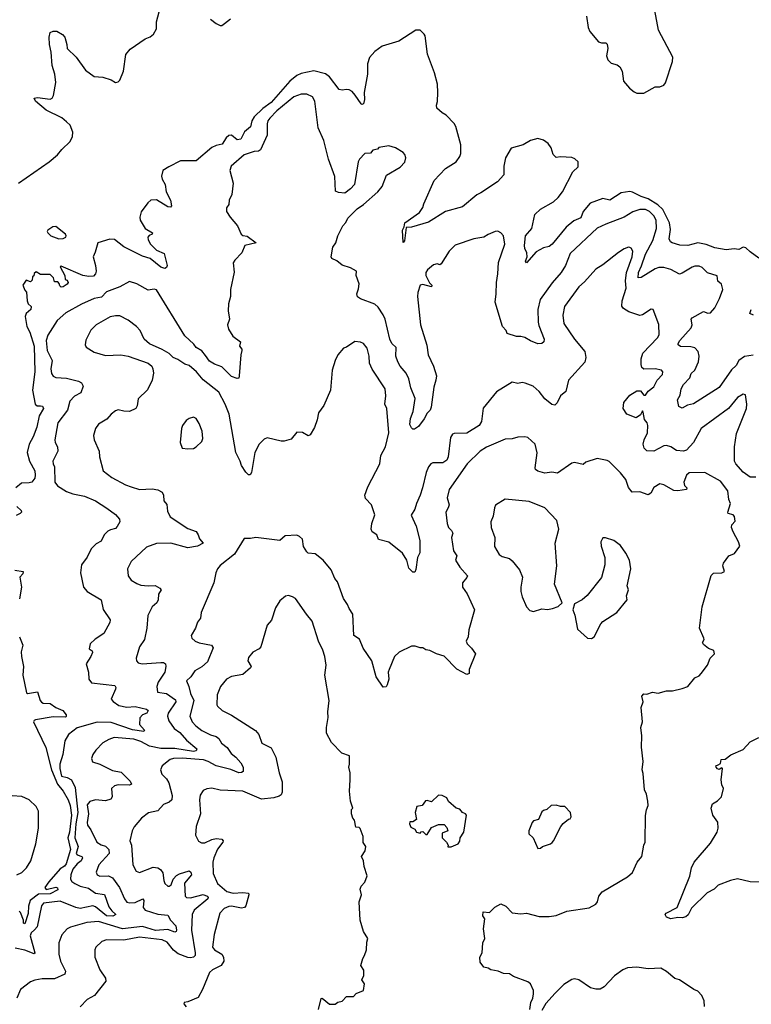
# Model space of a CAD drawing. Extents: x 2057697 to 2160550, y 827490 to 1016834.
# Tile 455 of 509: x 2111339 to 2116503, y 1000282 to 1007229. Entities that reach past the tile are written whole.
import ezdxf

# ---------------------------------------------------------------- set-up
doc = ezdxf.new("R2010")
doc.units = 0

msp = doc.modelspace()

# ---------------------------------------------------------------- linework, layer by layer
at = {"layer": '0CON20XD'}
for points in [[(2111331.9, 1006075), (2111548.2, 1006225), (2111606.2, 1006275), (2111636.5, 1006313.5), (2111695, 1006368.6), (2111711.5, 1006405), (2111715.5, 1006435), (2111696.4, 1006485), (2111669.3, 1006509.3), (2111636.9, 1006536.9), (2111525, 1006591.8), (2111451.4, 1006655), (2111441.2, 1006675), (2111465, 1006680.6), (2111555, 1006667.5), (2111568.8, 1006675), (2111577.1, 1006695), (2111593.6, 1006786.4), (2111587.3, 1006845), (2111567.9, 1006905), (2111560.9, 1007000.9), (2111550, 1007055), (2111546.9, 1007105), (2111555, 1007138.8), (2111575, 1007148), (2111602, 1007148), (2111642, 1007125), (2111656.9, 1007105), (2111672.9, 1007055), (2111674, 1007025), (2111737.5, 1006965), (2111803.4, 1006873.4), (2111865, 1006828.8), (2111925, 1006823.8), (2111985, 1006803.8), (2112015, 1006786.2), (2112035, 1006790), (2112047, 1006803), (2112072.5, 1006865), (2112087.7, 1006982.3), (2112119.9, 1007020.1), (2112225, 1007093.3), (2112261.1, 1007108.9), (2112283.4, 1007126.6), (2112305.6, 1007165), (2112304.4, 1007214.4), (2112323.4, 1007283.4)], [(2115340.2, 1007255), (2115352.5, 1007175), (2115362.9, 1007145), (2115425, 1007073.4), (2115445, 1007066.5), (2115475, 1007066.2), (2115485, 1007056.9), (2115490, 1007025), (2115481.1, 1006975), (2115490, 1006945), (2115512.6, 1006922.6), (2115555, 1006909.5), (2115575.3, 1006895.3), (2115590.4, 1006865), (2115601.4, 1006795), (2115642.9, 1006745), (2115675, 1006719.2), (2115695, 1006711.4), (2115745, 1006711.2), (2115825, 1006756), (2115856.4, 1006756.4), (2115885, 1006766.2), (2115896.7, 1006783.3), (2115946.2, 1006935), (2115948.2, 1006965), (2115848.7, 1007155), (2115821.5, 1007295)], [(2112685, 1007233.3), (2112725, 1007202.5), (2112755, 1007187.5), (2112765, 1007187.5), (2112785, 1007202.5), (2112826, 1007235)], [(2116382.9, 1005612.9), (2116325, 1005604.5), (2116245, 1005619.1), (2116183.6, 1005643.6), (2116125, 1005654.7), (2116055, 1005635.5), (2115997.9, 1005637.9), (2115943.3, 1005655), (2115932.5, 1005662.5), (2115923.8, 1005683.8), (2115932.3, 1005747.7), (2115925.9, 1005795.9), (2115879.3, 1005889.3), (2115843, 1005923), (2115775, 1005965.6), (2115725, 1005982.6), (2115665, 1006013.1), (2115645, 1006016.2), (2115585, 1006006.2), (2115505, 1005955.5), (2115455, 1005967.1), (2115364.5, 1005935), (2115315.3, 1005875), (2115299, 1005831), (2115249.4, 1005810.6), (2115195.3, 1005764.7), (2115097.1, 1005645), (2115075, 1005629.2), (2115035, 1005618.6), (2114985, 1005591.2), (2114915, 1005513.8), (2114908.8, 1005525), (2114920, 1005555), (2114918, 1005585), (2114904.3, 1005614.3), (2114901.9, 1005635), (2114910, 1005705), (2114954.2, 1005755.8), (2114975.4, 1005855), (2115015, 1005892.6), (2115106.7, 1005945), (2115140, 1005975), (2115169.6, 1006015), (2115242, 1006155), (2115279.7, 1006190.3), (2115281.2, 1006225), (2115257.6, 1006247.6), (2115235, 1006257.5), (2115155, 1006261.2), (2115125, 1006256.7), (2115105, 1006277.5), (2115090, 1006325), (2115070, 1006355), (2115035, 1006380), (2114995, 1006390.8), (2114945, 1006376.2), (2114893.2, 1006346.8), (2114807.7, 1006322.3), (2114767.5, 1006255), (2114756.7, 1006195), (2114755.7, 1006135), (2114712.5, 1006085), (2114595, 1006006.5), (2114565, 1005994.4), (2114465, 1005908.6), (2114345, 1005875.6), (2114225, 1005799.4), (2114105, 1005764.2), (2114068, 1005762), (2114055, 1005667.5), (2114045, 1005657.5), (2114040.7, 1005745), (2114053.5, 1005766.5), (2114057.5, 1005795), (2114161.2, 1005868.8), (2114185.5, 1005904.5), (2114191.1, 1005928.9), (2114264.6, 1006095.4), (2114345, 1006180), (2114418.8, 1006225), (2114445.8, 1006264.2), (2114453.8, 1006285), (2114452.5, 1006345), (2114416.7, 1006475), (2114405, 1006497.5), (2114350, 1006555), (2114321.2, 1006571.2), (2114282.5, 1006605), (2114280, 1006625), (2114287.7, 1006652.3), (2114291.5, 1006715), (2114287.3, 1006775), (2114267.1, 1006855), (2114218.2, 1006985), (2114201.4, 1007115), (2114195, 1007128), (2114165, 1007154.3), (2114135, 1007154.4), (2114015, 1007076.7), (2113898.5, 1007041.5), (2113845, 1007005.6), (2113808.3, 1006961.7), (2113792.9, 1006917.1), (2113793.2, 1006845), (2113770, 1006715), (2113772.5, 1006665), (2113765.6, 1006634.4), (2113755, 1006630), (2113750, 1006635), (2113706.8, 1006696.8), (2113685, 1006722), (2113665, 1006733.8), (2113645, 1006737.5), (2113615, 1006731.2), (2113595, 1006736.2), (2113525.8, 1006825), (2113497, 1006847), (2113415, 1006867.2), (2113325, 1006850.4), (2113295, 1006835.2), (2113245, 1006794.3), (2113114.4, 1006645.6), (2113055, 1006602.6), (2112995, 1006543.3), (2112977.2, 1006515), (2112967.6, 1006472.4), (2112925, 1006437.7), (2112900.6, 1006385), (2112875, 1006382.1), (2112835, 1006414.7), (2112815, 1006411.8), (2112795.8, 1006395), (2112768.7, 1006351.3), (2112725, 1006341.7), (2112695, 1006326.4), (2112585.9, 1006234.1), (2112475, 1006234.2), (2112391.9, 1006191.9), (2112350, 1006165), (2112339.1, 1006125), (2112344.3, 1006104.3), (2112367.1, 1006065), (2112373.7, 1006015), (2112402.5, 1005955), (2112410.8, 1005915), (2112402.9, 1005907.1), (2112385, 1005909.1), (2112305, 1005958.8), (2112263.7, 1005956.3), (2112242.7, 1005937.3), (2112197.1, 1005872.9), (2112186.5, 1005835), (2112190.4, 1005815), (2112225.5, 1005755), (2112275.8, 1005725), (2112273.3, 1005715), (2112252.9, 1005707.1), (2112243.8, 1005695), (2112246.2, 1005675), (2112263.5, 1005645), (2112305, 1005603.1), (2112358.8, 1005578.8), (2112380, 1005495), (2112375, 1005480), (2112364.1, 1005474.1), (2112335, 1005482.5), (2112260, 1005545), (2112205, 1005561.5), (2112075.3, 1005625.3), (2112007.3, 1005677.3), (2111975, 1005680), (2111890, 1005655), (2111872.1, 1005587.9), (2111858, 1005555), (2111875.4, 1005495.4), (2111877.9, 1005455), (2111873.3, 1005435), (2111859.5, 1005420.5), (2111827.6, 1005417.6), (2111785.5, 1005424.5), (2111631.2, 1005488.8), (2111623.8, 1005485), (2111658.8, 1005425), (2111660, 1005395), (2111675, 1005390), (2111682.5, 1005375), (2111675, 1005363.3), (2111645, 1005343.3), (2111632.5, 1005342.5), (2111621.7, 1005351.7), (2111618.3, 1005368.3), (2111608.3, 1005378.3), (2111585, 1005380), (2111578.3, 1005408.3), (2111555, 1005430), (2111485, 1005430), (2111455, 1005450), (2111441.7, 1005438.3), (2111438.3, 1005421.7), (2111430, 1005415), (2111428.3, 1005391.7), (2111415, 1005380), (2111385, 1005390), (2111362.5, 1005355), (2111375, 1005320), (2111387, 1005307), (2111392.5, 1005245), (2111400, 1005225), (2111420, 1005205), (2111417.5, 1005185), (2111385, 1005156.7), (2111377.8, 1005135), (2111390.6, 1005065), (2111410.3, 1005025), (2111441, 1004925), (2111445.7, 1004745), (2111428.8, 1004615), (2111449.5, 1004515), (2111463.3, 1004503.3), (2111485, 1004503.8), (2111501.1, 1004501.1), (2111506.4, 1004485), (2111476.9, 1004435), (2111461.1, 1004355), (2111435, 1004286), (2111405.5, 1004235), (2111392.5, 1004175), (2111407.8, 1004115), (2111445.2, 1004045.2), (2111449.2, 1004015), (2111445, 1003992.9), (2111425, 1003966.7), (2111405, 1003960.3), (2111351.2, 1003958.8), (2111312, 1003925)], [(2116515, 1004861.8), (2116485, 1004857.5), (2116455, 1004853.1), (2116415, 1004823.3), (2116395, 1004788.1), (2116362.3, 1004757.7), (2116275, 1004634.5), (2116095, 1004518), (2116051.3, 1004508.7), (2116015, 1004488.8), (2115990.8, 1004500.8), (2115982.7, 1004547.3), (2116000.9, 1004579.1), (2116007.7, 1004625), (2116025, 1004654.5), (2116067.8, 1004702.2), (2116078.2, 1004731.8), (2116105, 1004755.7), (2116130, 1004815), (2116135.4, 1004855), (2116128.4, 1004888.4), (2116105, 1004912.5), (2116075, 1004921.2), (2116003.1, 1004923.1), (2115986, 1004935), (2115987.5, 1004945), (2115998.6, 1004965), (2116078.9, 1005055), (2116085.5, 1005075), (2116079.2, 1005115), (2116085.5, 1005125), (2116165, 1005170), (2116195, 1005158.6), (2116215, 1005160.6), (2116245.6, 1005195), (2116278.5, 1005261.5), (2116301.2, 1005325), (2116292.4, 1005362.4), (2116265.9, 1005385), (2116260.9, 1005420.9), (2116193.5, 1005443.5), (2116155, 1005480), (2116135, 1005489.1), (2116105, 1005488.9), (2116085, 1005481.9), (2116015, 1005439.5), (2115995, 1005433.6), (2115935, 1005466.1), (2115885, 1005479.7), (2115849.8, 1005480.2), (2115825, 1005471.8), (2115725, 1005409.5), (2115705, 1005408), (2115706, 1005445), (2115728.2, 1005491.8), (2115755.1, 1005574.9), (2115808.4, 1005671.6), (2115833, 1005755), (2115832.4, 1005815), (2115815.3, 1005845), (2115784.6, 1005875), (2115755, 1005888.9), (2115715, 1005889.7), (2115667.3, 1005872.8), (2115605, 1005836.4), (2115476, 1005786), (2115415, 1005756.9), (2115225, 1005580), (2115191.5, 1005495), (2115161.8, 1005445), (2115098.3, 1005371.7), (2115011.5, 1005255), (2114995.5, 1005185), (2114998.5, 1005095), (2115002.2, 1005072.2), (2115040.9, 1004975), (2115037.9, 1004955), (2115025, 1004943.3), (2114995, 1004941.9), (2114945, 1004962.5), (2114905, 1004987.5), (2114875.9, 1004994.1), (2114845, 1004992.5), (2114780, 1005015), (2114772, 1005035), (2114746.9, 1005065), (2114695.5, 1005235), (2114703.2, 1005295), (2114703.8, 1005375), (2114714.7, 1005435), (2114719.1, 1005515), (2114762.9, 1005645), (2114752.9, 1005705), (2114735, 1005725.8), (2114715, 1005736), (2114695, 1005734.2), (2114645.6, 1005714.4), (2114615, 1005694.2), (2114545, 1005683.5), (2114412.6, 1005637.4), (2114370, 1005595), (2114315, 1005506.2), (2114305, 1005500), (2114285, 1005506), (2114260.9, 1005499.1), (2114217, 1005463), (2114205.8, 1005445), (2114205.6, 1005425), (2114231.9, 1005371.9), (2114248.6, 1005355), (2114246.7, 1005345), (2114185, 1005360), (2114165, 1005356.2), (2114148.9, 1005305), (2114146.2, 1005275), (2114167.8, 1005075), (2114212, 1004932), (2114223.3, 1004863.3), (2114260, 1004785), (2114280, 1004715), (2114277.1, 1004685), (2114261.4, 1004635), (2114243.3, 1004495), (2114236.7, 1004475), (2114215, 1004453.3), (2114195, 1004412.5), (2114155, 1004357.5), (2114125, 1004340), (2114115, 1004340), (2114105, 1004348.8), (2114093.6, 1004373.6), (2114097.3, 1004415), (2114115.9, 1004464.1), (2114130, 1004555), (2114100.9, 1004630.9), (2114084.7, 1004694.7), (2114066.5, 1004735), (2114025, 1004783.6), (2114008.4, 1004815), (2113994.7, 1004855.3), (2113995.5, 1004915), (2113965.8, 1004945), (2113952.2, 1004975), (2113919.2, 1005115), (2113905, 1005146.7), (2113870.3, 1005200.3), (2113845, 1005222), (2113745, 1005260), (2113724.3, 1005274.3), (2113719.2, 1005295), (2113729.4, 1005330.6), (2113734.2, 1005365), (2113713.8, 1005425), (2113716.2, 1005455), (2113675, 1005478.1), (2113615, 1005498), (2113578.3, 1005528.3), (2113542.5, 1005545), (2113536.7, 1005555), (2113548.8, 1005625), (2113570, 1005655), (2113583.6, 1005703.6), (2113620, 1005775), (2113641.8, 1005798.2), (2113655, 1005828.8), (2113720, 1005895), (2113766.2, 1005925), (2113866.6, 1006013.4), (2113898.3, 1006051.7), (2113928.3, 1006131.7), (2114025, 1006188.8), (2114057, 1006223), (2114064, 1006255), (2114057.9, 1006277.9), (2114045, 1006292), (2113992.5, 1006325), (2113945, 1006338.8), (2113875, 1006326.7), (2113863.6, 1006316.4), (2113832.7, 1006307.3), (2113815, 1006286.7), (2113775, 1006284), (2113738, 1006245), (2113728.6, 1006225), (2113702.9, 1006067.1), (2113674.4, 1006035.6), (2113634.2, 1006005.8), (2113589.7, 1006009.7), (2113569.3, 1006019.3), (2113562.7, 1006122.7), (2113518, 1006245), (2113486.3, 1006376.3), (2113446.7, 1006465), (2113422.2, 1006655), (2113405, 1006685.7), (2113365, 1006704.5), (2113325, 1006702.7), (2113275, 1006683.8), (2113155, 1006585.4), (2113104.5, 1006535), (2113090.5, 1006515), (2113085.5, 1006495), (2113085.7, 1006415), (2113038.7, 1006311.3), (2113025, 1006301.8), (2112995, 1006298.7), (2112924, 1006276), (2112832.5, 1006195), (2112823.3, 1006165), (2112845.7, 1006075), (2112837.5, 1005995), (2112818.8, 1005955), (2112816, 1005925), (2112797.7, 1005902.3), (2112798.8, 1005875), (2112823.8, 1005835), (2112875.4, 1005775.4), (2112902.9, 1005715), (2112915, 1005705.7), (2112945, 1005700.8), (2113008.8, 1005655), (2112927.5, 1005635), (2112906.7, 1005585), (2112857, 1005533), (2112847, 1005513), (2112853, 1005447), (2112827.5, 1005325), (2112826.2, 1005275), (2112812.5, 1005225), (2112810, 1005175), (2112820, 1005115), (2112806.2, 1005075), (2112813.3, 1005045), (2112843.8, 1004995), (2112896.7, 1004955), (2112891.2, 1004925), (2112906.7, 1004905), (2112907.5, 1004895), (2112900, 1004865), (2112888.8, 1004715), (2112885, 1004700), (2112875, 1004696.7), (2112835, 1004711.9), (2112765, 1004778.9), (2112715, 1004798.2), (2112679.7, 1004819.7), (2112651.1, 1004858.9), (2112625, 1004893.6), (2112585, 1004916), (2112569, 1004939), (2112505, 1004997.3), (2112305, 1005322), (2112288.3, 1005328.3), (2112245, 1005319.4), (2112165, 1005366.2), (2112115, 1005380.6), (2112045, 1005343.5), (2111952.2, 1005307.8), (2111917.7, 1005272.3), (2111865, 1005261.2), (2111775, 1005221.1), (2111665, 1005159.5), (2111603.6, 1005106.4), (2111537.4, 1005002.6), (2111526, 1004965), (2111533.4, 1004895), (2111567.3, 1004825)], [(2111615, 1005682.5), (2111645, 1005684.4), (2111664, 1005695), (2111667.5, 1005705), (2111662.5, 1005715), (2111595, 1005770), (2111572.1, 1005767.9), (2111538.8, 1005745), (2111534, 1005735), (2111538, 1005725), (2111558.8, 1005705), (2111615, 1005682.5)], [(2116535, 1004002.2), (2116495, 1004002.2), (2116445, 1004036.9), (2116394.2, 1004094.2), (2116383.8, 1004115), (2116383.5, 1004215), (2116398.3, 1004308.3), (2116469.2, 1004485), (2116471.2, 1004515), (2116461.7, 1004581.7), (2116445, 1004586.7), (2116405, 1004564), (2116340.8, 1004485), (2116149.5, 1004345), (2116094.7, 1004245.3), (2116045, 1004190.5), (2116024.5, 1004184.5), (2115975, 1004190), (2115934.2, 1004215), (2115905, 1004224.6), (2115885, 1004221.5), (2115815, 1004184.2), (2115765, 1004186.2), (2115745.8, 1004205.8), (2115740.5, 1004235), (2115746.4, 1004265), (2115769.6, 1004315), (2115771.9, 1004365), (2115766.9, 1004385), (2115747.8, 1004407.8), (2115740.3, 1004460.3), (2115735, 1004470), (2115720.1, 1004439.9), (2115690.9, 1004419.1), (2115624.5, 1004444.5), (2115599.2, 1004485), (2115602.7, 1004527.3), (2115645, 1004580), (2115695, 1004611.2), (2115720.8, 1004610.8), (2115745, 1004580.8), (2115755, 1004578.8), (2115775, 1004607.1), (2115815, 1004638.8), (2115838.8, 1004685), (2115876.7, 1004725), (2115877.5, 1004745), (2115870, 1004755), (2115825, 1004765.5), (2115745, 1004762.2), (2115729.4, 1004775), (2115724.5, 1004795), (2115726.1, 1004835), (2115738, 1004875), (2115841.4, 1004985), (2115852.2, 1005005), (2115849.1, 1005079.1), (2115810, 1005185), (2115795, 1005186.7), (2115735, 1005147.1), (2115715, 1005141.9), (2115637.3, 1005167.3), (2115601.4, 1005191.4), (2115588.8, 1005208.8), (2115592, 1005245), (2115618.7, 1005335), (2115615.6, 1005385.6), (2115621.3, 1005445), (2115662.9, 1005555), (2115665.5, 1005595.5), (2115655.8, 1005615.8), (2115645, 1005621.2), (2115635, 1005623.8), (2115605, 1005611.4), (2115565, 1005586.9), (2115455, 1005499.4), (2115405, 1005469.2), (2115325, 1005378.6), (2115285.8, 1005345), (2115184.6, 1005205.4), (2115172.2, 1005145), (2115179.4, 1005085), (2115255, 1004973.8), (2115327.1, 1004887.1), (2115335.5, 1004844.5), (2115326.7, 1004813.3), (2115213.4, 1004686.6), (2115192.9, 1004605), (2115155, 1004574.2), (2115132.5, 1004525), (2115115, 1004510), (2115095, 1004514), (2115045, 1004554.2), (2115004.6, 1004604.6), (2114963.4, 1004643.4), (2114906.1, 1004663.9), (2114885, 1004668.5), (2114855, 1004663.1), (2114815, 1004670.8), (2114705, 1004604), (2114610.9, 1004489.1), (2114597.8, 1004395), (2114582.5, 1004365), (2114495, 1004312.5), (2114405, 1004308.8), (2114395, 1004303.8), (2114379.7, 1004280.3), (2114363.8, 1004145), (2114355, 1004121.4), (2114325, 1004101.5), (2114255, 1004102.2), (2114241.9, 1004095), (2114225, 1004072.9), (2114208.5, 1004035), (2114182.9, 1003925), (2114165.3, 1003875), (2114139.1, 1003815), (2114129.2, 1003775), (2114102.5, 1003732.5), (2114136.9, 1003655), (2114163.1, 1003555), (2114162.5, 1003467.5), (2114146.2, 1003433.8), (2114135, 1003350), (2114128.3, 1003331.7), (2114115, 1003330), (2114085, 1003360), (2114072, 1003415), (2114042, 1003465), (2113945, 1003541.5), (2113872.1, 1003562.1), (2113858.8, 1003595), (2113826.1, 1003616.1), (2113818.8, 1003635), (2113824, 1003675), (2113845.6, 1003735), (2113822.5, 1003805), (2113780.8, 1003850.8), (2113775.5, 1003875), (2113796.9, 1003933.1), (2113881.8, 1004095), (2113887.1, 1004155), (2113920.4, 1004215), (2113943.4, 1004315), (2113930.8, 1004485), (2113917.1, 1004515), (2113922.9, 1004575), (2113918, 1004625), (2113826.4, 1004763.6), (2113807.8, 1004805), (2113806.5, 1004855), (2113792.1, 1004912.1), (2113766.2, 1004945), (2113745, 1004954.2), (2113705, 1004958.8), (2113645, 1004918), (2113625, 1004912), (2113585.7, 1004864.3), (2113565.8, 1004825), (2113545.7, 1004755), (2113533.3, 1004615), (2113485, 1004507.5), (2113448, 1004455), (2113438.8, 1004405), (2113419.5, 1004350.5), (2113389.3, 1004300.7), (2113375, 1004293.3), (2113336.4, 1004316.4), (2113295, 1004317.5), (2113255, 1004270), (2113205.5, 1004254.5), (2113184.5, 1004254.5), (2113085, 1004279.2), (2113065, 1004270), (2113030, 1004235), (2112997.8, 1004175), (2112975.9, 1004034.1), (2112965, 1004016.7), (2112955, 1004016.7), (2112935, 1004036.2), (2112905, 1004083.3), (2112894.2, 1004115), (2112864.2, 1004175), (2112817.9, 1004445), (2112789.7, 1004515), (2112745, 1004600.8), (2112635, 1004686.9), (2112587.5, 1004745), (2112535, 1004788.8), (2112505, 1004797.8), (2112455, 1004832), (2112422.5, 1004845), (2112394.3, 1004874.3), (2112345, 1004902.9), (2112255, 1004942.5), (2112217.8, 1004975), (2112190, 1005035), (2112164.7, 1005065), (2112105, 1005108), (2112045, 1005138.7), (2112015, 1005140), (2111978.5, 1005131.5), (2111879.2, 1005075), (2111841.7, 1005038.3), (2111805, 1004968.8), (2111800.6, 1004935), (2111808.1, 1004918.1), (2111865, 1004883.1), (2111945, 1004858.9), (2112053.6, 1004863.6), (2112105.7, 1004855.7), (2112245, 1004805.7), (2112271.2, 1004785), (2112280, 1004765), (2112282.9, 1004735), (2112273.8, 1004685), (2112241.7, 1004618.3), (2112176.6, 1004553.4), (2112169.2, 1004505), (2112159.2, 1004485), (2112115, 1004463.6), (2112074.4, 1004465.6), (2112035, 1004476.7), (2112015, 1004469.2), (2111984.5, 1004445.5), (2111955, 1004411.2), (2111895.6, 1004374.4), (2111874.2, 1004345), (2111860, 1004295), (2111864.2, 1004265), (2111900, 1004185), (2111902.2, 1004145), (2111928, 1004045), (2111988.9, 1003998.9), (2112085, 1003947.5), (2112125, 1003932.9), (2112185, 1003914.2), (2112275, 1003919.2), (2112315, 1003911.4), (2112343.8, 1003895), (2112354.3, 1003874.3), (2112357.1, 1003835), (2112377.2, 1003807.2), (2112381.9, 1003761.9), (2112401.3, 1003721.3), (2112525, 1003637.8), (2112585, 1003618.8), (2112600, 1003595), (2112608.8, 1003565), (2112633.3, 1003535), (2112595, 1003513.3), (2112525, 1003501.8), (2112405, 1003536.5), (2112305.9, 1003534.1), (2112235, 1003506.2), (2112126, 1003405), (2112100, 1003355), (2112105.8, 1003305), (2112125, 1003273.8), (2112165, 1003250), (2112195, 1003240), (2112245, 1003234.4), (2112295, 1003237.5), (2112328, 1003218), (2112338, 1003205), (2112318.8, 1003175), (2112316.2, 1003135), (2112306.2, 1003115), (2112273.8, 1003085), (2112244.3, 1003025), (2112237.1, 1002935), (2112219.2, 1002855), (2112183.8, 1002805), (2112161.2, 1002725), (2112163.3, 1002705), (2112175, 1002690), (2112203.2, 1002683.2), (2112335, 1002694.5), (2112355, 1002693.1), (2112367.5, 1002685), (2112371.1, 1002665), (2112363.5, 1002625), (2112316.6, 1002553.4), (2112307.1, 1002525), (2112312.5, 1002485), (2112375, 1002473.9), (2112439.6, 1002429.6), (2112441.3, 1002415), (2112386.8, 1002335), (2112383.3, 1002315), (2112392, 1002282), (2112428.6, 1002228.6), (2112469.2, 1002199.2), (2112515.6, 1002145.6), (2112589.6, 1002085), (2112585, 1002070), (2112565.8, 1002064.2), (2112435, 1002087.6), (2112334.3, 1002085.7), (2112255, 1002103.7), (2112195, 1002136.3), (2112145, 1002153.5), (2112005, 1002163.1), (2111969.1, 1002150.9), (2111925, 1002125.6), (2111876, 1002075), (2111855.6, 1002044.4), (2111845.8, 1002015), (2111853.6, 1001993.6), (2111905, 1001976.5), (2111995, 1001931.9), (2112055, 1001920.4), (2112119.2, 1001855), (2112129.4, 1001835), (2112115, 1001827.7), (2112035, 1001830), (2112007.3, 1001822.7), (2111986.9, 1001803.1), (2111992.9, 1001745), (2111981.5, 1001728.5), (2111945, 1001717.8), (2111873.3, 1001725), (2111835, 1001711.5), (2111815, 1001688.8), (2111824.6, 1001625), (2111814.6, 1001565), (2111818.9, 1001545), (2111842.3, 1001512.3), (2111884.4, 1001425), (2111915, 1001405.6), (2111945, 1001397.1)], [(2116555, 1005547.5), (2116495, 1005590), (2116465, 1005619.2), (2116445, 1005622.9), (2116415, 1005607.8), (2116382.9, 1005612.9)], [(2116517.5, 1005145), (2116493.3, 1005155), (2116502.9, 1005185)], [(2111567.3, 1004825), (2111558.2, 1004765), (2111563.6, 1004733.6), (2111575, 1004713.5), (2111595, 1004703.8), (2111670.7, 1004700.7), (2111755, 1004679.4), (2111775.7, 1004665.7), (2111786.1, 1004643.9), (2111771.2, 1004595), (2111725, 1004573.5), (2111692.5, 1004537.5), (2111677.8, 1004475), (2111607.9, 1004385), (2111586.9, 1004265), (2111589.4, 1004245), (2111605.6, 1004215), (2111607.8, 1004185), (2111573.3, 1004115), (2111574.4, 1004095), (2111584.2, 1004074.2), (2111587.1, 1003965), (2111605, 1003940.8), (2111670.5, 1003900.5), (2111715, 1003882.5), (2111797.6, 1003867.6), (2111875, 1003834), (2111955, 1003782), (2112015, 1003738.8), (2112043.8, 1003705), (2112046.2, 1003685), (2112028.1, 1003651.9), (2112015, 1003640), (2111979.4, 1003630.6), (2111960.9, 1003619.1), (2111936.2, 1003593.8), (2111915, 1003549.2), (2111879.7, 1003530.3), (2111844, 1003495), (2111815, 1003436.7), (2111775, 1003382.5), (2111768, 1003325), (2111788.8, 1003225), (2111815, 1003194.2), (2111914.2, 1003135), (2111928.3, 1003068.3), (2111977.1, 1002995), (2111974.3, 1002975), (2111932.8, 1002897.2), (2111871.1, 1002858.9), (2111835.8, 1002825), (2111830, 1002790), (2111851.2, 1002775), (2111852.9, 1002765), (2111842.5, 1002735), (2111808, 1002685), (2111825.8, 1002625), (2111828.1, 1002575), (2111845, 1002550.6), (2112010.6, 1002530.6), (2112017.9, 1002517.9), (2112015.7, 1002505.7), (2111985.6, 1002435), (2111998.3, 1002418.3), (2112039.4, 1002389.4), (2112095, 1002378.8), (2112155, 1002382.3), (2112233.6, 1002363.6), (2112245.5, 1002355.5), (2112235.6, 1002335), (2112205, 1002323.1), (2112187, 1002303), (2112185.8, 1002255.8), (2112220, 1002215), (2112215, 1002206.7), (2112135, 1002218.4), (2111985, 1002269.3), (2111885, 1002272.2), (2111745, 1002233.3), (2111684.4, 1002185), (2111658.5, 1002141.5), (2111643.5, 1002045), (2111622.9, 1001975), (2111621.6, 1001945), (2111635, 1001891.8), (2111675, 1001881.6), (2111705, 1001866), (2111731.1, 1001811.1), (2111748.8, 1001635), (2111735.1, 1001555.1), (2111729, 1001455), (2111751.1, 1001395), (2111737.5, 1001345), (2111745.2, 1001335.2), (2111776.9, 1001325), (2111781.6, 1001315), (2111773.1, 1001295), (2111745, 1001272.9), (2111714.8, 1001235), (2111699.2, 1001195), (2111697.5, 1001165), (2111708.3, 1001148.3), (2111727.8, 1001135), (2111765.7, 1001115), (2111825, 1001102.1), (2111875, 1001064.8), (2111936.8, 1001056.8), (2111969, 1000969), (2111990.1, 1000940.1), (2112018.6, 1000915), (2111996.2, 1000903.8), (2111950.9, 1000905), (2111875, 1000968.6), (2111855, 1000975.8), (2111765, 1000956.8), (2111735, 1000963.5), (2111625, 1001008.5), (2111507.5, 1000995), (2111493, 1000977), (2111462.8, 1000827.2), (2111443.7, 1000806.3), (2111420, 1000785), (2111413.4, 1000765), (2111446.4, 1000645), (2111442.3, 1000637.7), (2111375, 1000662.5), (2111306.6, 1000676.6)], [(2112525, 1004200), (2112565, 1004204.4), (2112585, 1004214.2), (2112625, 1004252.5), (2112632.5, 1004275), (2112626.3, 1004325), (2112605, 1004380.8), (2112585, 1004414), (2112565, 1004423.8), (2112535, 1004416.2), (2112515, 1004401.2), (2112488, 1004365), (2112480.8, 1004345), (2112472, 1004245), (2112486.2, 1004206.2), (2112525, 1004200)], [(2114940, 1000245), (2114946.2, 1000295), (2114961.2, 1000325), (2114966.7, 1000355), (2114965, 1000380), (2114943.8, 1000425), (2114925, 1000441.2), (2114825, 1000478), (2114795, 1000495.8), (2114755, 1000500), (2114715.8, 1000515.8), (2114665, 1000523.8), (2114645, 1000537.5), (2114615, 1000542.5), (2114588.3, 1000578.3), (2114587.5, 1000615), (2114602.5, 1000645), (2114607.5, 1000715), (2114622.5, 1000745), (2114613.3, 1000815), (2114622.5, 1000885), (2114607.5, 1000905), (2114610, 1000935), (2114655, 1000930), (2114693.6, 1000966.4), (2114735, 1000990), (2114770, 1000975), (2114815, 1000926.7), (2114875, 1000920), (2114915, 1000923.8), (2115005, 1000900.8), (2115075, 1000900), (2115125, 1000908.6), (2115200.8, 1000939.2), (2115358.3, 1000961.7), (2115405, 1000988.8), (2115417.5, 1001005), (2115426.2, 1001045), (2115450, 1001075), (2115629.7, 1001180.3), (2115665, 1001211.2), (2115696.7, 1001285), (2115730, 1001325), (2115743.3, 1001405), (2115753.3, 1001426.7), (2115756.1, 1001613.9), (2115763.3, 1001653.3), (2115774, 1001685), (2115772.5, 1001715), (2115764.2, 1001764.2), (2115749.2, 1001795), (2115739.5, 1001909.5), (2115732, 1001935), (2115740, 1001995), (2115728.8, 1002095), (2115730.8, 1002175), (2115723.8, 1002235), (2115734, 1002275), (2115726.2, 1002375), (2115738.6, 1002415), (2115729.2, 1002455), (2115745, 1002472), (2115765, 1002470), (2115805, 1002483.3), (2115846.4, 1002476.4), (2115905, 1002493.8), (2115946.1, 1002493.9), (2116015, 1002509.2), (2116055, 1002524), (2116105, 1002586.2), (2116135, 1002600), (2116150, 1002615), (2116192.5, 1002675), (2116212.5, 1002725), (2116242.5, 1002755), (2116238.3, 1002778.3), (2116201.7, 1002791.7), (2116165, 1002820), (2116157.5, 1002835), (2116170, 1002855), (2116167.5, 1002865), (2116136, 1002935), (2116156.7, 1003085), (2116218.3, 1003308.3), (2116235, 1003323.8), (2116294.2, 1003325.8), (2116313.3, 1003335), (2116300.8, 1003375), (2116306.2, 1003395), (2116345, 1003446.2), (2116385, 1003463.3), (2116420.8, 1003515), (2116413.5, 1003545), (2116374.4, 1003614.4), (2116363.9, 1003645), (2116365.5, 1003664.5), (2116388.6, 1003691.4), (2116383.1, 1003723.1), (2116374.4, 1003734.4), (2116340, 1003745), (2116336, 1003755), (2116356.5, 1003815), (2116345, 1003842.5), (2116336.2, 1003905), (2116285, 1003974), (2116174.2, 1004034.2), (2116065, 1004031.5), (2116044.2, 1004015.8), (2116025.6, 1003965), (2116031.7, 1003941.7), (2116048, 1003925), (2116045.7, 1003914.3), (2115985, 1003903.8), (2115955, 1003906.7), (2115885, 1003946.2), (2115857, 1003953), (2115815, 1003928), (2115792.8, 1003887.2), (2115775, 1003876.9), (2115715, 1003898.5), (2115662.5, 1003895), (2115635, 1003928.8), (2115616.2, 1003983.8), (2115580.7, 1004030.7), (2115500.5, 1004110.5), (2115485, 1004118.8), (2115415, 1004132), (2115335, 1004106.7), (2115315, 1004090), (2115255, 1004104), (2115235, 1004100.8), (2115135, 1004030), (2115095, 1004036.7), (2115045, 1004028.8), (2114995, 1004044), (2114980, 1004055), (2114976.4, 1004066.4), (2114992.5, 1004172.5), (2114976.7, 1004235), (2114925, 1004280), (2114903.6, 1004286.4), (2114855, 1004284.2), (2114815, 1004272.5), (2114765, 1004268.1), (2114635, 1004213.3), (2114589.4, 1004185), (2114497.5, 1004095), (2114371.4, 1003915), (2114356.9, 1003855), (2114369.4, 1003805), (2114364.4, 1003785), (2114345.7, 1003755), (2114355.8, 1003675), (2114365.8, 1003645), (2114385.8, 1003625), (2114395.7, 1003605), (2114385.8, 1003575), (2114401.4, 1003481.4), (2114424.2, 1003445), (2114414.3, 1003415), (2114445, 1003366), (2114498.6, 1003305), (2114495, 1003292), (2114464, 1003255), (2114463.8, 1003225), (2114497.9, 1003177.9), (2114548, 1003065), (2114508.8, 1002925), (2114503.8, 1002875), (2114490, 1002845), (2114496.7, 1002825), (2114528.8, 1002795), (2114556.2, 1002755), (2114512.5, 1002645), (2114512.5, 1002615), (2114495, 1002607.5), (2114425, 1002646.2), (2114335, 1002738.8), (2114280, 1002755), (2114235, 1002778.8), (2114205, 1002783.8), (2114185, 1002796.7), (2114165, 1002796.2), (2114129.5, 1002809.5), (2114105, 1002807.5), (2114016.4, 1002766.4), (2113983.6, 1002736.4), (2113945.8, 1002645), (2113940.8, 1002625), (2113943.8, 1002575), (2113933.6, 1002536.4), (2113925, 1002522.5), (2113905, 1002520), (2113855, 1002592.5), (2113825.7, 1002705.7), (2113764.5, 1002794.5), (2113738.5, 1002858.5), (2113698, 1002885), (2113690, 1003035), (2113663.9, 1003073.9), (2113653.6, 1003103.6), (2113623.8, 1003145), (2113581.7, 1003261.7), (2113563.3, 1003285), (2113537, 1003347), (2113480, 1003415), (2113425, 1003460), (2113375.8, 1003465.8), (2113365, 1003473.8), (2113342.5, 1003512.5), (2113335, 1003562.5), (2113315, 1003582.5), (2113295, 1003592.5), (2113213.6, 1003586.4), (2113175, 1003554), (2113005, 1003575.5), (2112968.3, 1003568.3), (2112922.4, 1003567.6), (2112855, 1003457.5), (2112753, 1003377), (2112735.8, 1003355), (2112723.5, 1003326.5), (2112709.4, 1003255), (2112621.2, 1003045), (2112616.2, 1003005), (2112595, 1002978.8), (2112579.2, 1002935), (2112550, 1002885), (2112553.8, 1002865), (2112576.7, 1002845), (2112605, 1002833.1), (2112693.3, 1002815), (2112705.7, 1002795.7), (2112665, 1002698.6), (2112625, 1002662.9), (2112575, 1002634.3), (2112547.2, 1002592.8), (2112515.6, 1002565), (2112533.5, 1002525), (2112545, 1002474), (2112568, 1002425), (2112539.1, 1002315), (2112556.8, 1002275), (2112582.5, 1002247.5), (2112625, 1002213.6), (2112685, 1002182.9), (2112725, 1002172.1), (2112745, 1002158.1), (2112763.8, 1002123.8), (2112803, 1002093), (2112831.3, 1002051.3), (2112865.5, 1002025), (2112899.5, 1001985), (2112915.6, 1001955), (2112916, 1001925), (2112905, 1001916), (2112885, 1001915.6), (2112828.3, 1001938.3), (2112725, 1001963.9), (2112670.5, 1001995), (2112635.4, 1002005.4), (2112485, 1002018.9), (2112425, 1002016.5), (2112401.3, 1002008.7), (2112344.2, 1001965), (2112332, 1001935), (2112342.9, 1001905), (2112375, 1001872.9), (2112390.9, 1001845), (2112415.5, 1001755), (2112411.9, 1001725), (2112395, 1001706.9), (2112355, 1001690.6), (2112315, 1001647.1), (2112247.7, 1001632.3), (2112200, 1001595), (2112147.1, 1001532.9), (2112132, 1001505), (2112117.1, 1001435), (2112128.6, 1001405), (2112136.7, 1001265), (2112161.7, 1001221.7), (2112185, 1001212), (2112280.9, 1001249.1), (2112315, 1001245.6), (2112333.1, 1001233.1), (2112348.6, 1001208.6), (2112355.7, 1001155), (2112364.2, 1001135), (2112385, 1001116), (2112395, 1001114.2), (2112408.6, 1001125), (2112423.5, 1001165), (2112445, 1001190), (2112467.3, 1001202.7), (2112535, 1001222.5), (2112547.5, 1001215), (2112551.1, 1001195), (2112502.7, 1001137.3), (2112506.7, 1001045), (2112516.1, 1001036.1), (2112545, 1001033.4), (2112635, 1001057.3), (2112661.4, 1001045), (2112669.4, 1001035), (2112667.1, 1001025), (2112571.6, 1000945), (2112555.9, 1000915), (2112552.8, 1000805), (2112578.5, 1000645), (2112576.7, 1000625), (2112565, 1000614.4), (2112545, 1000608.5), (2112525, 1000611.3), (2112457.4, 1000637.4), (2112425, 1000662.9), (2112380.3, 1000720.3), (2112345, 1000737.6), (2112185, 1000755.7), (2112075, 1000733.9), (2111952.8, 1000737.2), (2111918, 1000725), (2111877.1, 1000685), (2111870.6, 1000665), (2111869.4, 1000615), (2111905, 1000524), (2111945.6, 1000465), (2111946.9, 1000445), (2111867, 1000343), (2111815, 1000315.8), (2111766.8, 1000263.2)], [(2111320, 1003795), (2111348.8, 1003765), (2111351.2, 1003755), (2111343.8, 1003745), (2111315, 1003730.4)], [(2114965, 1003053.3), (2115025, 1003072), (2115065, 1003068), (2115100, 1003075), (2115140.7, 1003089.3), (2115167.5, 1003115), (2115114, 1003245), (2115129.2, 1003375), (2115119.2, 1003535), (2115144, 1003635), (2115130.8, 1003695), (2115045.8, 1003785), (2114935, 1003829.1), (2114765, 1003845.6), (2114696.9, 1003803.1), (2114689.2, 1003785), (2114682, 1003725), (2114663.8, 1003685), (2114666, 1003645), (2114692, 1003575), (2114691.3, 1003511.3), (2114723.8, 1003455), (2114745, 1003440.8), (2114795, 1003426), (2114815, 1003411.2), (2114866.7, 1003346.7), (2114888, 1003295), (2114876, 1003225), (2114876, 1003195), (2114886.1, 1003156.1), (2114916.7, 1003085), (2114939.3, 1003059.3), (2114965, 1003053.3)], [(2115375, 1002862.5), (2115394.2, 1002875), (2115440, 1002965), (2115455, 1002983.3), (2115553.3, 1003045), (2115627.5, 1003135), (2115623, 1003163), (2115636.7, 1003205), (2115627.5, 1003235), (2115652.5, 1003355), (2115642.5, 1003415), (2115617.5, 1003465), (2115579.5, 1003519.5), (2115533.6, 1003553.6), (2115473, 1003573), (2115455, 1003572.5), (2115440, 1003545), (2115443.3, 1003515), (2115470, 1003435), (2115468.3, 1003381.7), (2115445, 1003292.5), (2115345, 1003166.7), (2115310, 1003135), (2115255, 1003107.5), (2115243.3, 1003065), (2115258.3, 1003028.3), (2115275, 1002927.5), (2115345.8, 1002865.8), (2115375, 1002862.5)], [(2111305, 1003345.6), (2111363.8, 1003335), (2111360.9, 1003319.1), (2111341.2, 1003295), (2111351.4, 1003225), (2111336.8, 1003143.2)], [(2113448.8, 1000245), (2113466.4, 1000323.6), (2113475, 1000326), (2113525, 1000283.3), (2113566.4, 1000283.6), (2113585, 1000296.7), (2113616.1, 1000303.9), (2113645, 1000337.5), (2113695, 1000337.5), (2113715, 1000357.5), (2113765, 1000380), (2113772.5, 1000425), (2113753.3, 1000455), (2113767.5, 1000485), (2113767, 1000523), (2113747.5, 1000555), (2113760, 1000605), (2113773.3, 1000625), (2113786.7, 1000665), (2113789.3, 1000720.7), (2113797.5, 1000745), (2113766.2, 1000795), (2113742, 1000875), (2113734.1, 1001004.1), (2113751.2, 1001055), (2113743.3, 1001095), (2113750, 1001115), (2113775, 1001142.5), (2113792.5, 1001187.5), (2113771.2, 1001255), (2113766.7, 1001295), (2113752.5, 1001325), (2113777.5, 1001365), (2113782.5, 1001395), (2113763.6, 1001423.6), (2113762.5, 1001465), (2113741.7, 1001521.7), (2113735, 1001530), (2113711.7, 1001531.7), (2113701.7, 1001581.7), (2113690, 1001595), (2113680, 1001625), (2113680, 1001655), (2113690, 1001665), (2113673.9, 1001713.9), (2113666, 1001785), (2113672.5, 1001865), (2113671.4, 1001915), (2113661.2, 1001955), (2113666.7, 1001975), (2113666.7, 1002035), (2113613.6, 1002053.6), (2113539.5, 1002129.5), (2113504.2, 1002194.2), (2113503.8, 1002235), (2113515.7, 1002304.3), (2113514.2, 1002345), (2113524.3, 1002425), (2113494, 1002605), (2113501.4, 1002675), (2113492.9, 1002735), (2113479.7, 1002779.7), (2113447.5, 1002845), (2113403.3, 1002985), (2113364.4, 1003035), (2113285, 1003143.8), (2113265, 1003157.5), (2113235.7, 1003165.7), (2113215, 1003162), (2113175, 1003128.8), (2113145, 1003080), (2113117.2, 1002992.8), (2113085, 1002957.5), (2113041.2, 1002805), (2113029.4, 1002790.6), (2112984.3, 1002765.7), (2112955, 1002727.5), (2112950, 1002705), (2112972, 1002665), (2112968, 1002655), (2112915, 1002608.6), (2112835, 1002595.5), (2112800, 1002575), (2112755.5, 1002525), (2112733.8, 1002465), (2112731.1, 1002395), (2112735.6, 1002385), (2112769.2, 1002355), (2112835, 1002322.5), (2113003.5, 1002213.5), (2113027.5, 1002185), (2113048.8, 1002125), (2113115, 1002091.2), (2113146.5, 1002026.5), (2113150.9, 1002000.9), (2113169.4, 1001915), (2113190.9, 1001850.9), (2113191.7, 1001778.3), (2113185, 1001760), (2113170.6, 1001749.4), (2113132.3, 1001737.7), (2113045, 1001729.2), (2112914.6, 1001784.6), (2112755, 1001792.7), (2112695, 1001805.5), (2112658.9, 1001801.1), (2112635, 1001790.8), (2112613.6, 1001756.4), (2112608.1, 1001725), (2112615.6, 1001625), (2112584.4, 1001535), (2112580.6, 1001475), (2112602.1, 1001432.1), (2112621.3, 1001421.3), (2112645, 1001420.5), (2112695, 1001444.6), (2112725, 1001452.1), (2112765, 1001446.9), (2112774.2, 1001435), (2112772.5, 1001425), (2112735, 1001376.9), (2112708.8, 1001315), (2112703.1, 1001285), (2112704.4, 1001204.4), (2112735.5, 1001135), (2112801.4, 1001078.6), (2112845, 1001064.7), (2112915, 1001069.3), (2112953.3, 1001065), (2112956.9, 1001055), (2112934.7, 1000975.3), (2112925, 1000963.5), (2112905, 1000960), (2112835, 1000974.7), (2112815, 1000972.8), (2112782.3, 1000957.7), (2112751.5, 1000925), (2112712.2, 1000775), (2112700.6, 1000685), (2112715, 1000665.7), (2112766.7, 1000635), (2112778.5, 1000615), (2112779.5, 1000585), (2112760.6, 1000555), (2112700.8, 1000525), (2112680, 1000505), (2112630, 1000385), (2112599.5, 1000330.5), (2112525, 1000298.8), (2112500, 1000295), (2112497.5, 1000285), (2112513.6, 1000263.6)], [(2111338.8, 1002875), (2111362, 1002815), (2111350.5, 1002769.5), (2111351.2, 1002735), (2111366.2, 1002665), (2111362.5, 1002605), (2111388.3, 1002478.3), (2111395, 1002474.3), (2111465, 1002486), (2111484.4, 1002425), (2111493.8, 1002413.8), (2111505, 1002407.1), (2111555, 1002404.5), (2111594.7, 1002374.7), (2111642.9, 1002355), (2111666.4, 1002323.6), (2111668.3, 1002311.7), (2111661.7, 1002308.3), (2111575, 1002310.3), (2111451.4, 1002288.6), (2111441.9, 1002285), (2111437.5, 1002275), (2111524.3, 1002094.3), (2111562.8, 1001935), (2111605.5, 1001835), (2111646.5, 1001786.5), (2111681.3, 1001725), (2111696.2, 1001685), (2111705.3, 1001615.3), (2111690.5, 1001495), (2111680, 1001455), (2111696.7, 1001375), (2111666.3, 1001273.7), (2111655, 1001255.8), (2111625, 1001236.7), (2111544.3, 1001145.7), (2111517.3, 1001105), (2111525, 1001092.7), (2111595, 1001108.8), (2111605, 1001102.7), (2111609.6, 1001090.4), (2111555, 1001061.2), (2111472.3, 1001057.7), (2111414.2, 1001015), (2111400.7, 1000975), (2111398.3, 1000921.7), (2111375, 1000850), (2111366, 1000855), (2111366.4, 1000875), (2111345, 1000928.2), (2111335, 1000938.2)], [(2116565, 1001143.3), (2116495, 1001146), (2116405, 1001167.5), (2116356.1, 1001156.1), (2116268.8, 1001121.2), (2116240, 1001095), (2116192.1, 1001067.9), (2116080.3, 1000959.7), (2116057, 1000913), (2116041.2, 1000898.8), (2116015, 1000890.8), (2115985, 1000894), (2115935, 1000884.2), (2115905, 1000896.7), (2115893.8, 1000915), (2115902.5, 1000925), (2115980, 1000965), (2116070, 1001185), (2116080, 1001245), (2116099.2, 1001285), (2116215, 1001418.8), (2116262.5, 1001495), (2116269.2, 1001525), (2116266.4, 1001566.4), (2116231.2, 1001615), (2116218.8, 1001665), (2116230, 1001695), (2116265, 1001716.7), (2116292.5, 1001745), (2116306.4, 1001803.6), (2116295, 1001830), (2116290, 1001865), (2116300, 1001945), (2116295, 1001950), (2116275, 1001937.5), (2116265, 1001942.5), (2116254.1, 1001954.1), (2116253.3, 1001965), (2116269.3, 1001970.7), (2116285, 1001980), (2116291.2, 1002008.8), (2116317.7, 1002012.3), (2116358.8, 1002041.2), (2116445, 1002080), (2116495, 1002133.3), (2116556.1, 1002163.9)], [(2111318.8, 1001195), (2111355, 1001212.3), (2111387.7, 1001245), (2111417.1, 1001295), (2111453.8, 1001415), (2111472.5, 1001525), (2111471.9, 1001645), (2111455, 1001676.2), (2111405, 1001723.8), (2111355, 1001746.7), (2111285, 1001752.5)], [(2114361.7, 1001391.7), (2114385, 1001392.5), (2114435, 1001413.3), (2114445, 1001432.5), (2114448.8, 1001455), (2114473.3, 1001495), (2114492.5, 1001615), (2114486.1, 1001626.1), (2114463.9, 1001633.9), (2114445, 1001657.5), (2114420, 1001665), (2114365, 1001712.5), (2114355, 1001737.5), (2114320, 1001755), (2114295, 1001757.5), (2114245, 1001710), (2114215, 1001720), (2114203, 1001717), (2114180, 1001685), (2114141.7, 1001678.3), (2114130, 1001635), (2114140, 1001585), (2114115, 1001570), (2114091.7, 1001568.3), (2114090, 1001555), (2114100.7, 1001530.7), (2114128.3, 1001518.3), (2114140, 1001495), (2114165, 1001490), (2114171.7, 1001498.3), (2114185, 1001500), (2114205, 1001480), (2114215, 1001480), (2114245, 1001530), (2114295, 1001550), (2114335, 1001550), (2114355, 1001530), (2114360, 1001505), (2114321.7, 1001488.3), (2114320, 1001455), (2114352.5, 1001425), (2114362.5, 1001405), (2114361.7, 1001391.7)], [(2114995, 1001380), (2115015, 1001382.5), (2115030, 1001395), (2115085, 1001413.3), (2115096.4, 1001423.6), (2115107.5, 1001435), (2115157.5, 1001535), (2115175, 1001557.5), (2115213, 1001587), (2115225, 1001590), (2115232.5, 1001605), (2115225.9, 1001635.9), (2115187, 1001677), (2115155, 1001677.5), (2115125, 1001686.7), (2115090, 1001685), (2115060, 1001655), (2115035, 1001650), (2115025, 1001640), (2115000, 1001585), (2114965, 1001576.2), (2114956.7, 1001565), (2114932.5, 1001505), (2114932.5, 1001485), (2114962.5, 1001455), (2114995, 1001380)], [(2111945, 1001397.1), (2111968.5, 1001375), (2111971.8, 1001345), (2111896.7, 1001265), (2111878.6, 1001215), (2111885.7, 1001195.7), (2111905, 1001185.7), (2111965, 1001188.9), (2111995, 1001173.2), (2112043.2, 1001105), (2112078.2, 1001025), (2112095, 1001002.1), (2112116.4, 1000996.4), (2112155, 1001000), (2112207.5, 1001025), (2112215.9, 1001015), (2112209.6, 1000965), (2112224.4, 1000945), (2112315, 1000916.7), (2112385, 1000910), (2112403.3, 1000875), (2112441.8, 1000835), (2112445.2, 1000804.7), (2112442.9, 1000795), (2112435, 1000791.3), (2112385, 1000809), (2112297.2, 1000802.8), (2112205, 1000831.5), (2112065, 1000812.9), (2111896.2, 1000865), (2111812.3, 1000857.7), (2111696.7, 1000825), (2111675, 1000814), (2111637.4, 1000772.6), (2111615.6, 1000715), (2111615.5, 1000635), (2111626.4, 1000585), (2111661.9, 1000515), (2111656.8, 1000493.2), (2111585, 1000460.9), (2111497.9, 1000462.1), (2111445, 1000452.5), (2111415, 1000440), (2111344, 1000385), (2111318.6, 1000325)], [(2116172.5, 1000265), (2116171.2, 1000305), (2116153.2, 1000343.2), (2116125, 1000373.8), (2116097.5, 1000385), (2115995, 1000453.8), (2115964.2, 1000464.2), (2115905, 1000513.8), (2115865, 1000536), (2115775, 1000531.1), (2115695, 1000543.3), (2115628.3, 1000538.3), (2115595, 1000525.6), (2115536.5, 1000483.5), (2115463.8, 1000405), (2115435, 1000389.3), (2115405, 1000388.2), (2115367.3, 1000397.3), (2115285, 1000453.8), (2115255, 1000461.2), (2115235, 1000456.7), (2115179.7, 1000420.3), (2115118.8, 1000361.2), (2115053.2, 1000286.8), (2115025, 1000236.7)]]:
    msp.add_lwpolyline(points, dxfattribs=at)

doc.saveas('drawing.dxf')
